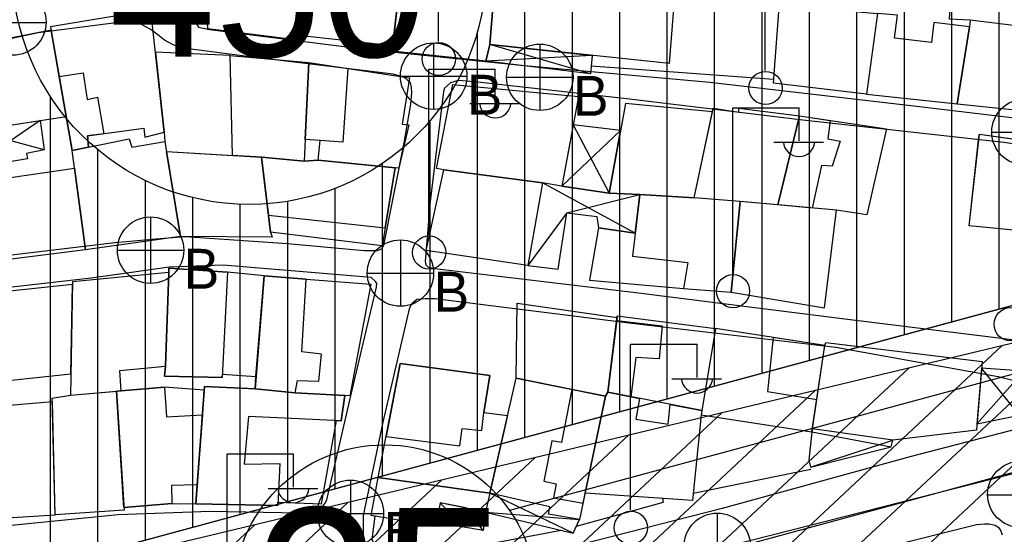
# Model space of a CAD drawing. Extents: x 417997 to 421451, y 4451742 to 4455216.
# Drawn here: x 420364.1 to 420467.9, y 4452835 to 4452889.3 of the extents above; entities that cross this region are included whole.
import ezdxf

# ---------------------------------------------------------------- set-up
doc = ezdxf.new("R2010")
doc.units = 0
for name, color, linetype in [('ADAKENARI', 7, 'Continuous'), ('B_Mesken', 7, 'Continuous'), ('B_Sundurma', 7, 'Continuous'), ('B_Teras', 7, 'Continuous'), ('Hat_ENH', 7, 'Continuous'), ('KALDIRIM', 7, 'Continuous'), ('KD_DAIRE', 7, 'Continuous'), ('KD_YGEN', 7, 'Continuous'), ('PL_KON_MEV_450', 7, 'Continuous'), ('S_Elektrik_Diregi', 7, 'Continuous'), ('S_Rogar_Kapagi', 7, 'Continuous'), ('S_Rogar_Kapagi_Buski', 7, 'Continuous'), ('Sinir_Duvar_tek_tarafa_ait', 7, 'Continuous'), ('SM_DAIRE', 7, 'Continuous'), ('SM_TAKS', 7, 'Continuous'), ('TA_ENH_KORUMA', 7, 'Continuous'), ('TA_ENH_TARAMA', 7, 'Continuous'), ('TR_YUKSEKYOGUNKONUT', 7, 'Continuous'), ('Yol_Kaldirim_kenari_bordurtasi', 7, 'Continuous'), ('Yol_Sose', 7, 'Continuous')]:
    doc.layers.add(name, color=color, linetype=linetype)

msp = doc.modelspace()

# ---------------------------------------------------------------- linework, layer by layer
at = {"layer": 'ADAKENARI'}
msp.add_line((420536.54, 4452877.47), (420301.42, 4452813.85), dxfattribs=at)
msp.add_line((420536.54, 4452877.47), (420301.42, 4452813.85), dxfattribs=at)
at = {"layer": 'B_Mesken'}
for points in [[(420462.7, 4452898.28), (420472.02, 4452897.39), (420471.46, 4452888.34), (420464.31, 4452889.21), (420462.15, 4452889.31)], [(420394.6, 4452896.08), (420393.43, 4452887.11), (420383.97, 4452888.31), (420383.53, 4452897.3), (420393.28, 4452896.27)], [(420403.45, 4452886.5), (420393.5, 4452887.58), (420394.6, 4452896.08), (420398.95, 4452895.44), (420402.87, 4452895.36), (420404.42, 4452895.18)], [(420413.26, 4452884.9), (420403.39, 4452885.95), (420404.42, 4452895.18), (420412.89, 4452894.23), (420414.29, 4452894.01), (420413.68, 4452886.65)], [(420413.68, 4452886.65), (420414.29, 4452894.01), (420433.2, 4452892.22), (420432.58, 4452884.64)], [(420443.59, 4452882.57), (420444.23, 4452891.02), (420452.91, 4452890.05), (420454.55, 4452889.92), (420453.38, 4452881.4)], [(420379.37, 4452877.41), (420377.94, 4452890.25), (420367.38, 4452888.5), (420369.66, 4452875.49), (420371.39, 4452875.84), (420371.28, 4452877.01), (420377.21, 4452877.82), (420377.33, 4452876.88)], [(420464.23, 4452888.51), (420460.47, 4452888.98), (420460.25, 4452886.86), (420456.34, 4452887.3), (420456.65, 4452889.75), (420454.55, 4452889.92), (420453.38, 4452881.4), (420462.94, 4452880.38)], [(420462.94, 4452880.38), (420473.46, 4452879.32), (420474.16, 4452888.18), (420471.46, 4452888.34), (420464.31, 4452889.21), (420464.23, 4452888.51)], [(420359.21, 4452877.55), (420369.03, 4452879.05), (420368.29, 4452883.27), (420367.43, 4452888.17), (420357.92, 4452886.29), (420358.06, 4452885.67)], [(420386.32, 4452885.47), (420378.43, 4452885.83), (420379.37, 4452877.41), (420379.43, 4452876.42), (420379.61, 4452875.36), (420386.56, 4452874.96)], [(420386.32, 4452885.47), (420394.59, 4452884.76), (420394.21, 4452876.64), (420394.1, 4452874.36), (420389.63, 4452874.78), (420386.56, 4452874.96)], [(420405.22, 4452883.13), (420404.43, 4452878.25), (420405.15, 4452878.18), (420404.1, 4452873.6), (420395.6, 4452874.46), (420395.79, 4452876.53), (420394.21, 4452876.64), (420394.59, 4452884.76)], [(420423.02, 4452881.16), (420421.26, 4452871.72), (420419.22, 4452872.08), (420408.82, 4452873.43), (420408.06, 4452873.57), (420409.78, 4452882.42)], [(420437.15, 4452879.56), (420427.98, 4452880.44), (420426.26, 4452870.96), (420429.48, 4452870.83), (420435.22, 4452870.48)], [(420446.32, 4452879.12), (420444.05, 4452869.73), (420440.07, 4452870.09), (420435.22, 4452870.48), (420437.23, 4452879.94), (420439.92, 4452879.52), (420439.94, 4452879.92)], [(420455.49, 4452877.74), (420453.43, 4452868.7), (420450.22, 4452869.17), (420444.05, 4452869.73), (420446.32, 4452879.12)], [(420381.09, 4452866.41), (420371.08, 4452865), (420369.66, 4452875.49), (420375.68, 4452876.69), (420375.96, 4452875.83), (420379.43, 4452876.42)], [(420474.43, 4452875.9), (420473.37, 4452867.66), (420470.09, 4452868.08), (420470.01, 4452866.96), (420464.2, 4452867.53), (420465.28, 4452877.21)], [(420389.63, 4452874.78), (420390.55, 4452866.85), (420390.73, 4452866.35), (420381.09, 4452866.41), (420379.61, 4452875.36)], [(420359.66, 4452874.16), (420362.8, 4452874.55), (420363.15, 4452872.63), (420369.91, 4452873.6), (420371.08, 4452865), (420361.26, 4452863.79), (420360.91, 4452864.76)], [(420403.71, 4452873.64), (420402.35, 4452865.44), (420390.55, 4452866.85), (420389.63, 4452874.78), (420394.1, 4452874.36), (420395.6, 4452874.46)], [(420419.22, 4452872.08), (420417.7, 4452863.34), (420406.97, 4452864.93), (420408.82, 4452873.43)], [(420425.14, 4452867.31), (420424.18, 4452861.8), (420434.09, 4452860.93), (420439.12, 4452860.56), (420440.07, 4452870.09), (420435.22, 4452870.48), (420429.48, 4452870.83), (420429, 4452866.76)], [(420440.07, 4452870.09), (420439.12, 4452860.56), (420448.96, 4452858.88), (420450.22, 4452869.17)], [(420389.91, 4452862.25), (420386.03, 4452862.66), (420379.84, 4452863.08), (420379.84, 4452862.61), (420379.48, 4452852.75), (420379.39, 4452851.7), (420385.47, 4452851.55), (420385.49, 4452851.91), (420389.03, 4452851.66)], [(420369.71, 4452861.64), (420369.47, 4452849.68), (420374.82, 4452850.16), (420374.67, 4452852.28), (420379.48, 4452852.75), (420379.84, 4452862.61)], [(420389.91, 4452862.25), (420394.31, 4452861.92), (420401.13, 4452861.39), (420398.94, 4452849.61), (420393.17, 4452849.94), (420388.93, 4452850.34), (420389.03, 4452851.66), (420389.91, 4452862.25)], [(420359.41, 4452860.27), (420359.6, 4452850.87), (420369.51, 4452851.95), (420369.7, 4452861.36)], [(420416.45, 4452851.48), (420416.56, 4452859.37), (420427.1, 4452857.86), (420426.12, 4452849.99), (420425.86, 4452849.57), (420422.33, 4452850.28)], [(420436.04, 4452848.07), (420426.12, 4452849.99), (420427.12, 4452858.04), (420437.47, 4452856.71)], [(420447.63, 4452845.84), (420449.01, 4452854.91), (420437.47, 4452856.71), (420435.97, 4452847.63)], [(420465.58, 4452853.25), (420464.97, 4452846.01), (420456.17, 4452844.95), (420447.68, 4452846.13), (420449.01, 4452854.91), (420449.1, 4452855.24)], [(420401.92, 4452841.02), (420404.24, 4452853.02), (420413.7, 4452851.75), (420413.05, 4452847.87), (420415.56, 4452847.56), (420413.68, 4452839.36)], [(420416.45, 4452851.48), (420425.86, 4452849.57), (420423.15, 4452836.57), (420419.86, 4452837.15), (420420.02, 4452837.92), (420413.68, 4452839.36)], [(420383.57, 4452850.2), (420379.4, 4452850.53), (420374.82, 4452850.16), (420374.32, 4452850.12), (420375.12, 4452837.86), (420380.15, 4452838.27), (420382.69, 4452838.24), (420382.83, 4452840.22), (420383.38, 4452847.61)], [(420391.34, 4452838.42), (420395.95, 4452838.24), (420397.51, 4452847), (420398.01, 4452846.97), (420398.41, 4452849.64), (420393.17, 4452849.94), (420388.93, 4452850.34), (420383.6, 4452850.61), (420382.69, 4452838.24), (420391.32, 4452838.05)], [(420374.32, 4452850.12), (420375.14, 4452837.55), (420367.87, 4452837.08), (420367.56, 4452849.36), (420369.47, 4452849.68)], [(420435.97, 4452847.63), (420435.04, 4452838.57), (420423.73, 4452839.37), (420425.86, 4452849.57), (420426.12, 4452849.99), (420429.46, 4452849.34), (420429.07, 4452847.17), (420432.48, 4452846.64), (420432.69, 4452848.72), (420436.04, 4452848.07)], [(420367.57, 4452849), (420359.68, 4452848.31), (420359.97, 4452836.58), (420367.87, 4452837.08)], [(420401.18, 4452837), (420401.92, 4452841.02), (420413.68, 4452839.36), (420413.24, 4452837.37), (420408.45, 4452838.34), (420407.98, 4452835.84)]]:
    msp.add_lwpolyline(points, close=True, dxfattribs=at)
at = {"layer": 'B_Sundurma'}
for p, q in [((420424.29, 4452883.56), (420413.68, 4452886.65)), ((420424.48, 4452885.5), (420413.26, 4452884.9)), ((420366.27, 4452878.63), (420359.66, 4452874.16)), ((420366.7, 4452875.55), (420359.21, 4452877.55)), ((420427.46, 4452877.59), (420421.26, 4452871.72)), ((420422.47, 4452878.19), (420426.26, 4452870.96)), ((420429, 4452866.76), (420419.22, 4452872.08)), ((420421.81, 4452868.89), (420429.48, 4452870.83)), ((420421.81, 4452868.89), (420417.7, 4452863.34)), ((420469.53, 4452847.58), (420465.52, 4452852.53)), ((420465.03, 4452846.68), (420469.96, 4452852.21)), ((420447.63, 4452845.84), (420455.98, 4452844.25)), ((420447.47, 4452842.11), (420456.17, 4452844.95)), ((420422.45, 4452835.14), (420413.68, 4452839.36)), ((420410.77, 4452835.82), (420408.45, 4452838.34)), ((420411.14, 4452837.8), (420408.09, 4452836.42)), ((420410.77, 4452835.82), (420413.24, 4452837.37)), ((420412.97, 4452835.43), (420411.14, 4452837.8)), ((420413.24, 4452837.37), (420423.15, 4452836.57))]:
    msp.add_line(p, q, dxfattribs=at)
for points in [[(420424.48, 4452885.5), (420424.29, 4452883.56), (420413.26, 4452884.9), (420413.68, 4452886.65)], [(420366.27, 4452878.63), (420366.7, 4452875.55), (420364.83, 4452875.17), (420364.94, 4452874.59), (420362.85, 4452874.24), (420362.8, 4452874.55), (420359.66, 4452874.16), (420359.21, 4452877.55)], [(420427.46, 4452877.59), (420422.47, 4452878.19), (420421.26, 4452871.72), (420426.26, 4452870.96)], [(420417.7, 4452863.34), (420420.9, 4452862.97), (420421.81, 4452868.89), (420424.97, 4452868.52), (420425.14, 4452867.31), (420429, 4452866.76), (420429.48, 4452870.83), (420426.26, 4452870.96), (420421.26, 4452871.72), (420419.22, 4452872.08)], [(420465.03, 4452846.68), (420469.53, 4452847.58), (420469.96, 4452852.21), (420465.52, 4452852.53)], [(420447.63, 4452845.84), (420447.32, 4452842.84), (420447.47, 4452842.11), (420455.98, 4452844.25), (420456.17, 4452844.95), (420447.68, 4452846.13)], [(420413.24, 4452837.37), (420422.45, 4452835.14), (420423.15, 4452836.57), (420419.86, 4452837.15), (420420.02, 4452837.92), (420413.68, 4452839.36)], [(420410.77, 4452835.82), (420411.14, 4452837.8), (420408.45, 4452838.34), (420408.09, 4452836.42)], [(420412.97, 4452835.43), (420410.77, 4452835.82), (420411.14, 4452837.8), (420413.24, 4452837.37)]]:
    msp.add_lwpolyline(points, close=True, dxfattribs=at)
at = {"layer": 'B_Teras'}
for points in [[(420398.71, 4452884.13), (420398.18, 4452876.35), (420395.79, 4452876.53), (420394.21, 4452876.64), (420394.59, 4452884.76)], [(420368.29, 4452883.27), (420370.81, 4452883.67), (420371.25, 4452880.86), (420372.32, 4452881.09), (420373.01, 4452877.24), (420371.28, 4452877.01), (420371.39, 4452875.84), (420369.66, 4452875.49)], [(420449.56, 4452878.63), (420449.31, 4452876.72), (420450.62, 4452876.46), (420449.77, 4452873.82), (420448.66, 4452873.9), (420447.66, 4452869.4), (420444.05, 4452869.73), (420446.32, 4452879.12)], [(420473.06, 4452876.09), (420472.48, 4452871.14), (420470.92, 4452871.33), (420470.75, 4452867.99), (420470.09, 4452868.08), (420470.01, 4452866.96), (420464.2, 4452867.53), (420465.24, 4452876.91), (420465.28, 4452877.21)], [(420390.34, 4452868.66), (420402.66, 4452867.33), (420403.71, 4452873.64), (420395.6, 4452874.46), (420394.1, 4452874.36), (420389.63, 4452874.78)], [(420429.48, 4452870.83), (420428.71, 4452864.35), (420434.54, 4452863.67), (420434.09, 4452860.93), (420439.12, 4452860.56), (420440.07, 4452870.09), (420435.22, 4452870.48)], [(420379.84, 4452862.61), (420379.84, 4452863.08), (420386.03, 4452862.66), (420385.47, 4452851.55), (420379.39, 4452851.7), (420379.48, 4452852.75)], [(420389.91, 4452862.25), (420388.93, 4452850.34), (420393.17, 4452849.94), (420393.41, 4452851.25), (420395.67, 4452851.15), (420395.93, 4452854), (420393.86, 4452854.24), (420394.31, 4452861.92)], [(420427.06, 4452857.56), (420431.85, 4452856.98), (420431.53, 4452853.52), (420429.08, 4452853.65), (420428.56, 4452849.52), (420426.12, 4452849.99)], [(420443.56, 4452855.76), (420442.94, 4452850.07), (420448.15, 4452849.23), (420449.01, 4452854.91)], [(420402.76, 4452845.34), (420410.52, 4452844.35), (420410.78, 4452846.18), (420412.83, 4452845.95), (420413.05, 4452847.87), (420413.7, 4452851.75), (420404.24, 4452853.02)], [(420374.32, 4452850.12), (420374.82, 4452850.16), (420379.4, 4452850.53), (420379.6, 4452847.39), (420383.38, 4452847.61), (420382.83, 4452840.22), (420380.12, 4452840.15), (420380.15, 4452838.27), (420375.12, 4452837.86)], [(420382.69, 4452838.24), (420383.6, 4452850.61), (420388.25, 4452850.4), (420388.93, 4452850.34), (420393.17, 4452849.94), (420398.41, 4452849.64), (420398.01, 4452846.97), (420388.24, 4452847.44), (420387.78, 4452842.42), (420391.56, 4452842.48), (420391.32, 4452838.05)], [(420420.23, 4452844.87), (420419.39, 4452840.64), (420420.68, 4452840.36), (420420.39, 4452838.86), (420423.51, 4452838.31), (420425.86, 4452849.57), (420422.33, 4452850.28), (420421.22, 4452844.69)]]:
    msp.add_lwpolyline(points, close=True, dxfattribs=at)
at = {"layer": 'Hat_ENH'}
msp.add_lwpolyline([(420254.41, 4452786.86), (420593.23, 4452873.1), (420749.99, 4452874.22)], dxfattribs=at)
at = {"layer": 'KALDIRIM'}
for p, q in [((420528.15, 4452867.94), (420415.76, 4452837.54)), ((420528.15, 4452867.94), (420415.76, 4452837.54)), ((420532.26, 4452858.7), (420418.58, 4452827.94)), ((420532.26, 4452858.7), (420418.58, 4452827.94))]:
    msp.add_line(p, q, dxfattribs=at)
at = {"layer": 'KD_DAIRE'}
msp.add_circle((420402.59, 4452828.45), 16, dxfattribs=at)
msp.add_circle((420402.59, 4452828.45), 16, dxfattribs=at)
at = {"layer": 'PL_KON_MEV_450'}
msp.add_lwpolyline([(420310.49, 4452952.62), (420548.29, 4452938.03), (420556.21, 4452927.64), (420548.25, 4452889.86), (420536.54, 4452877.47), (420301.42, 4452813.85), (420292.38, 4452821.22), (420299.89, 4452943.25)], close=True, dxfattribs=at)
msp.add_lwpolyline([(420310.49, 4452952.62), (420548.29, 4452938.03), (420556.21, 4452927.64), (420548.25, 4452889.86), (420536.54, 4452877.47), (420301.42, 4452813.85), (420292.38, 4452821.22), (420299.89, 4452943.25)], close=True, dxfattribs=at)
at = {"layer": 'S_Elektrik_Diregi'}
for p, q in [((420408.26, 4452886.96), (420408.26, 4452904.46)), ((420442.71, 4452883.9), (420442.71, 4452901.4)), ((420407.25, 4452866.56), (420407.25, 4452884.06)), ((420407.25, 4452884.06), (420414.25, 4452884.06)), ((420414.25, 4452880.56), (420414.25, 4452884.06)), ((420411.59, 4452880.42), (420416.84, 4452880.42)), ((420439.28, 4452862.48), (420439.28, 4452879.98)), ((420439.28, 4452879.98), (420446.28, 4452879.98)), ((420446.28, 4452876.48), (420446.28, 4452879.98)), ((420443.62, 4452876.34), (420448.87, 4452876.34)), ((420428.52, 4452837.56), (420428.52, 4452855.06)), ((420428.52, 4452855.06), (420435.52, 4452855.06)), ((420435.52, 4452851.56), (420435.52, 4452855.06)), ((420432.86, 4452851.42), (420438.11, 4452851.42)), ((420385.98, 4452825.99), (420385.98, 4452843.49)), ((420385.98, 4452843.49), (420392.98, 4452843.49)), ((420392.98, 4452839.99), (420392.98, 4452843.49)), ((420390.32, 4452839.85), (420395.57, 4452839.85))]:
    msp.add_line(p, q, dxfattribs=at)
for centre in [(420408.3, 4452885.12), (420442.75, 4452882.06), (420407.28, 4452864.72), (420439.32, 4452860.65), (420468.58, 4452857.16), (420428.55, 4452835.72)]:
    msp.add_circle(centre, 1.75, dxfattribs=at)
for centre in [(420414.25, 4452880.57), (420446.28, 4452876.5), (420435.52, 4452851.57), (420392.98, 4452840.01)]:
    msp.add_arc(centre, 1.66, 184.8384, 355.1464, dxfattribs=at)
at = {"layer": 'S_Rogar_Kapagi'}
for p, q in [((420359.9, 4452888.95), (420366.9, 4452888.95)), ((420466.13, 4452839.17), (420473.13, 4452839.17))]:
    msp.add_line(p, q, dxfattribs=at)
for centre in [(420363.41, 4452889.01), (420469.65, 4452839.24)]:
    msp.add_circle(centre, 3.5, dxfattribs=at)
at = {"layer": 'S_Rogar_Kapagi_Buski'}
for p, q in [((420407.76, 4452886.81), (420407.76, 4452879.81)), ((420418.95, 4452886.69), (420418.95, 4452879.69)), ((420404.26, 4452883.31), (420411.26, 4452883.31)), ((420415.45, 4452883.19), (420422.45, 4452883.19)), ((420466.59, 4452877.42), (420473.59, 4452877.42)), ((420377.92, 4452868.47), (420377.92, 4452861.47)), ((420404.26, 4452866.05), (420404.26, 4452859.05)), ((420374.42, 4452864.97), (420381.42, 4452864.97)), ((420400.76, 4452862.55), (420407.76, 4452862.55)), ((420398.99, 4452840.73), (420398.99, 4452833.73)), ((420395.49, 4452837.23), (420402.49, 4452837.23)), ((420437.65, 4452837.26), (420437.65, 4452830.26))]:
    msp.add_line(p, q, dxfattribs=at)
for centre in [(420407.76, 4452883.31), (420418.95, 4452883.19), (420470.09, 4452877.42), (420377.92, 4452864.97), (420404.26, 4452862.55), (420398.99, 4452837.23), (420437.65, 4452833.76)]:
    msp.add_circle(centre, 3.5, dxfattribs=at)
at = {"layer": 'Sinir_Duvar_tek_tarafa_ait'}
for points in [[(420443.62, 4452882.97), (420424.37, 4452884.36)], [(420447.52, 4452841.87), (420435.12, 4452839.32)], [(420421.2, 4452835.44), (420402.38, 4452831.88), (420401.27, 4452834.49), (420401.6, 4452836.93)]]:
    msp.add_lwpolyline(points, dxfattribs=at)
at = {"layer": 'SM_DAIRE'}
msp.add_circle((420388.32, 4452894.79), 25, dxfattribs=at)
msp.add_circle((420388.32, 4452894.79), 25, dxfattribs=at)
at = {"layer": 'TA_ENH_KORUMA'}
msp.add_lwpolyline([(419883.15, 4455014.02), (419853.65, 4454860.46), (419502.14, 4452678.09), (419329.55, 4452597.37), (419356.51, 4452581.01), (419704.22, 4452669.12), (420099.38, 4452766.58), (420601.01, 4452886.92), (421244.44, 4452891.74)], dxfattribs=at)
msp.add_lwpolyline([(419883.15, 4455014.02), (419853.65, 4454860.46), (419502.14, 4452678.09), (419329.55, 4452597.37), (419356.51, 4452581.01), (419704.22, 4452669.12), (420099.38, 4452766.58), (420601.01, 4452886.92), (421244.44, 4452891.74)], dxfattribs=at)
at = {"layer": 'TA_ENH_TARAMA'}
for p, q in [((420428.21, 4452804.32), (420487.43, 4452859.67)), ((420428.21, 4452804.32), (420487.43, 4452859.67)), ((420418.36, 4452801.96), (420477.58, 4452857.31)), ((420418.36, 4452801.96), (420477.58, 4452857.31)), ((420408.51, 4452799.6), (420467.72, 4452854.94)), ((420408.51, 4452799.6), (420467.72, 4452854.94)), ((420398.65, 4452797.23), (420457.87, 4452852.58)), ((420398.65, 4452797.23), (420457.87, 4452852.58)), ((420388.8, 4452794.87), (420448.02, 4452850.21)), ((420388.8, 4452794.87), (420448.02, 4452850.21)), ((420378.95, 4452792.51), (420438.17, 4452847.85)), ((420378.95, 4452792.51), (420438.17, 4452847.85)), ((420369.1, 4452790.14), (420428.32, 4452845.49)), ((420369.1, 4452790.14), (420428.32, 4452845.49)), ((420359.24, 4452787.78), (420418.46, 4452843.12)), ((420359.24, 4452787.78), (420418.46, 4452843.12)), ((420349.39, 4452785.42), (420408.61, 4452840.76)), ((420349.39, 4452785.42), (420408.61, 4452840.76)), ((420339.54, 4452783.05), (420398.76, 4452838.4)), ((420339.54, 4452783.05), (420398.76, 4452838.4)), ((420329.69, 4452780.69), (420388.91, 4452836.03)), ((420329.69, 4452780.69), (420388.91, 4452836.03))]:
    msp.add_line(p, q, dxfattribs=at)
at = {"layer": 'TR_YUKSEKYOGUNKONUT'}
for p, q in [((420417.38, 4452845.23), (420417.38, 4452946.06)), ((420417.38, 4452845.23), (420417.38, 4452946.06)), ((420422.38, 4452846.58), (420422.38, 4452945.76)), ((420422.38, 4452846.58), (420422.38, 4452945.76)), ((420427.38, 4452847.93), (420427.38, 4452945.45)), ((420427.38, 4452847.93), (420427.38, 4452945.45)), ((420432.38, 4452849.29), (420432.38, 4452945.14)), ((420432.38, 4452849.29), (420432.38, 4452945.14)), ((420437.38, 4452850.64), (420437.38, 4452944.84)), ((420437.38, 4452850.64), (420437.38, 4452944.84)), ((420442.38, 4452851.99), (420442.38, 4452944.53)), ((420442.38, 4452851.99), (420442.38, 4452944.53)), ((420447.38, 4452853.34), (420447.38, 4452944.22)), ((420447.38, 4452853.34), (420447.38, 4452944.22)), ((420452.38, 4452854.7), (420452.38, 4452943.92)), ((420452.38, 4452854.7), (420452.38, 4452943.92)), ((420457.38, 4452856.05), (420457.38, 4452943.61)), ((420457.38, 4452856.05), (420457.38, 4452943.61)), ((420462.38, 4452857.4), (420462.38, 4452943.3)), ((420462.38, 4452857.4), (420462.38, 4452943.3)), ((420467.38, 4452858.75), (420467.38, 4452943)), ((420467.38, 4452858.75), (420467.38, 4452943)), ((420412.38, 4452843.87), (420412.38, 4452888)), ((420412.38, 4452843.87), (420412.38, 4452888)), ((420367.38, 4452831.7), (420367.38, 4452881.14)), ((420367.38, 4452831.7), (420367.38, 4452881.14)), ((420407.38, 4452842.52), (420407.38, 4452878.61)), ((420407.38, 4452842.52), (420407.38, 4452878.61)), ((420372.38, 4452833.05), (420372.38, 4452875.53)), ((420372.38, 4452833.05), (420372.38, 4452875.53)), ((420402.38, 4452841.17), (420402.38, 4452874.12)), ((420402.38, 4452841.17), (420402.38, 4452874.12)), ((420377.38, 4452834.41), (420377.38, 4452872.31)), ((420377.38, 4452834.41), (420377.38, 4452872.31)), ((420397.38, 4452839.82), (420397.38, 4452871.49)), ((420397.38, 4452839.82), (420397.38, 4452871.49)), ((420382.38, 4452835.76), (420382.38, 4452870.51)), ((420382.38, 4452835.76), (420382.38, 4452870.51)), ((420392.38, 4452838.46), (420392.38, 4452870.12)), ((420392.38, 4452838.46), (420392.38, 4452870.12)), ((420387.38, 4452837.11), (420387.38, 4452869.81)), ((420387.38, 4452837.11), (420387.38, 4452869.81))]:
    msp.add_line(p, q, dxfattribs=at)
at = {"layer": 'Yol_Kaldirim_kenari_bordurtasi'}
msp.add_lwpolyline([(420422.81, 4452835.89), (420432, 4452838.42), (420431.91, 4452838.79)], dxfattribs=at)
at = {"layer": 'Yol_Sose'}
for points in [[(420470.72, 4452897.41), (420448.68, 4452899.03), (420433.04, 4452900.62), (420410.93, 4452903.11), (420394.59, 4452904.79), (420385.57, 4452905.59), (420383.68, 4452905.54), (420382.22, 4452905.34), (420381.23, 4452904.79), (420380.75, 4452904.14), (420380.95, 4452901.37), (420381.62, 4452893.69), (420381.85, 4452891.5), (420382.3, 4452889.61), (420382.98, 4452888.48), (420384.13, 4452888.24), (420400.25, 4452886.19), (420416.94, 4452884.45), (420436.87, 4452882.69), (420458.39, 4452880.17), (420477.51, 4452877.9)], [(420359.72, 4452864.04), (420374.16, 4452865.78), (420378.48, 4452866.15), (420381.56, 4452866.4), (420392.37, 4452865.68), (420400.42, 4452864.94), (420401.84, 4452864.95), (420402.32, 4452865.15), (420402.52, 4452865.51), (420404.64, 4452876.28), (420405.37, 4452880.37), (420405.46, 4452881.54), (420405.44, 4452882.11), (420405.32, 4452882.6), (420404.68, 4452883.16), (420403.5, 4452883.53), (420388.14, 4452885.37), (420381.1, 4452886.31), (420380.32, 4452886.61), (420379.39, 4452887.1), (420378.68, 4452887.66), (420377.95, 4452888.22), (420376.91, 4452888.8), (420375.63, 4452889.09), (420366.09, 4452887.87), (420358.4, 4452886.23)], [(420489.67, 4452873.19), (420467.86, 4452876.32), (420446.69, 4452878.68), (420428.11, 4452880.92), (420412.43, 4452882.67), (420410.35, 4452882.84), (420409.55, 4452882.6), (420408.92, 4452882.03), (420408.79, 4452881.69), (420407.38, 4452870.09), (420406.86, 4452863.81), (420406.92, 4452863.41), (420407.18, 4452863.17), (420407.9, 4452863.02), (420429.07, 4452860.51), (420451.12, 4452857.75), (420469.85, 4452855.41)], [(420361.11, 4452835.79), (420374.51, 4452837.12), (420384.21, 4452837.47), (420393.58, 4452837.28), (420394.67, 4452837.29), (420395.13, 4452837.36), (420395.57, 4452837.56), (420395.86, 4452837.71), (420396.3, 4452838.26), (420396.49, 4452838.64), (420399.04, 4452849.61), (420401.41, 4452859.73), (420401.72, 4452861.07), (420401.77, 4452861.46), (420401.63, 4452861.66), (420401.16, 4452862.09), (420385.59, 4452863.4), (420379.88, 4452863.18), (420371.67, 4452862.02), (420352.75, 4452859.87)], [(420458.09, 4452843.21), (420438.16, 4452837.73), (420418.49, 4452832.73), (420404.84, 4452829.19), (420403.87, 4452829.16), (420403.08, 4452829.27), (420402.16, 4452829.62), (420401.59, 4452830.29), (420400.74, 4452832.18), (420400.53, 4452833), (420400.42, 4452833.83), (420400.35, 4452834.88), (420400.37, 4452836.99), (420402.43, 4452846.84), (420405.25, 4452858.92), (420405.48, 4452859.4), (420405.98, 4452859.82), (420406.85, 4452859.89), (420407.93, 4452859.89), (420428.65, 4452857.26), (420450.16, 4452854.76), (420467.25, 4452851.67), (420470.55, 4452850.84)], [(420469.33, 4452846.14), (420458.09, 4452843.21)], [(420452.06, 4452832.83), (420464.99, 4452836.07), (420465.82, 4452836.12), (420466.33, 4452836.13), (420466.96, 4452835.99), (420467.25, 4452835.77), (420467.52, 4452835.45), (420467.68, 4452834.97)]]:
    msp.add_lwpolyline(points, dxfattribs=at)

# ---------------------------------------------------------------- texts
at = {"layer": 'KD_YGEN'}
msp.add_text('25', height=18, dxfattribs=at).set_placement((420388.76, 4452819.78))
msp.add_text('25', height=18, dxfattribs=at).set_placement((420388.76, 4452819.78))
at = {"layer": 'S_Rogar_Kapagi_Buski'}
for p in [(420411.26, 4452879.25), (420422.45, 4452879.13), (420381.42, 4452860.91), (420407.76, 4452858.49), (420402.49, 4452833.16)]:
    msp.add_text('B', height=4.2, dxfattribs=at).set_placement(p)
at = {"layer": 'SM_TAKS'}
msp.add_text('450', height=15, dxfattribs=at).set_placement((420373.58, 4452885.35))
msp.add_text('450', height=15, dxfattribs=at).set_placement((420373.58, 4452885.35))

doc.saveas('drawing.dxf')
